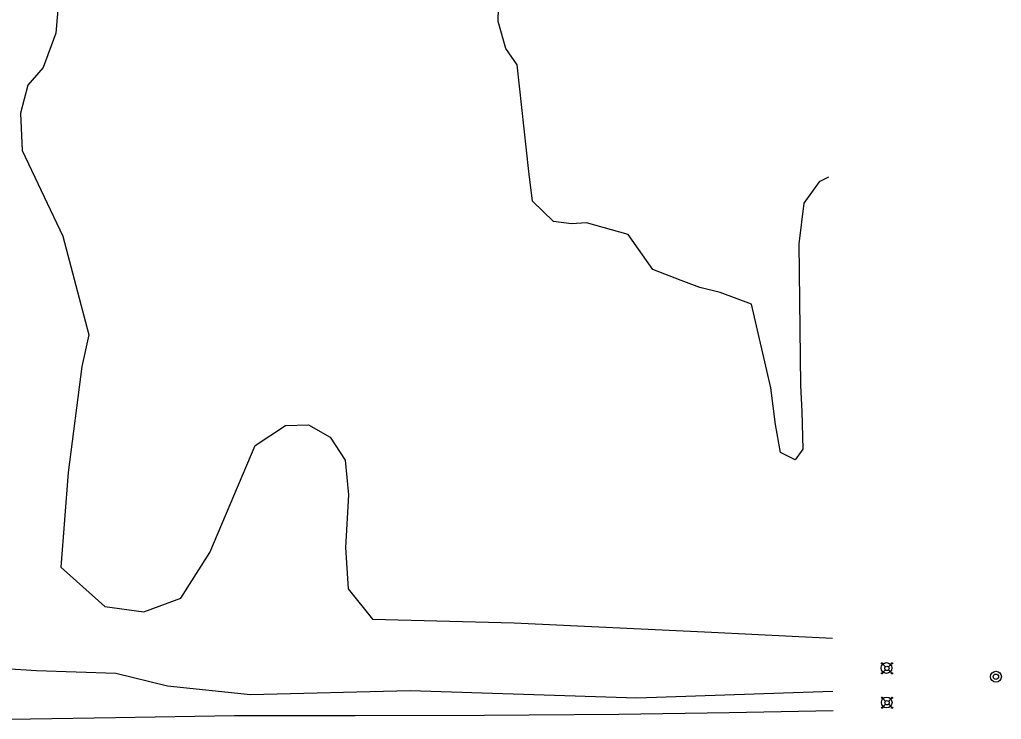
# Model space of a CAD drawing. Extents: x 2145380 to 2157287, y 139568 to 149130.
# Drawn here: x 2151080.6 to 2151525.1, y 140342.8 to 140659.7 of the extents above; entities that cross this region are included whole.
import ezdxf

# ---------------------------------------------------------------- set-up
doc = ezdxf.new("R2010")
doc.units = 0
for name, color, linetype in [('Default', 7, 'Continuous'), ('TOPO_Asphalt', 7, 'Continuous'), ('TOPO_Light Pole', 7, 'Continuous'), ('TOPO_San Manhole', 7, 'Continuous'), ('TOPO_Tree', 7, 'Continuous')]:
    doc.layers.add(name, color=color, linetype=linetype)

# ---------------------------------------------------------------- blocks, each defined once
blk = doc.blocks.new('HIGHMAST')
at = {"layer": 'Default'}
for p, q in [((-6.4, 5.7), (-6.2, 6.2)), ((-6.2, 5.2), (-6.4, 5.7)), ((-6.3, 5.9), (-5.9, 6.3)), ((-6.2, 5.3), (-6.3, 5.9)), ((-6.3, 5.7), (-5.2, 5.6)), ((-5.6, 5.1), (-6.3, 5.7)), ((-6.2, 6.2), (-5.7, 6.4)), ((-6.2, 5.8), (-5.9, 6.2)), ((-6.1, 5.4), (-6.2, 5.8)), ((-6.2, 5.3), (-6.2, 5.3)), ((-5.7, 5.1), (-6.2, 5.3)), ((-6.2, 5.2), (-6.2, 5.2)), ((-5.7, 5), (-6.2, 5.2)), ((-6.1, 5.7), (-5.8, 6)), ((-5.7, 5.4), (-6.1, 5.7)), ((-6.1, 5.4), (-6.1, 5.4)), ((-5.6, 5.2), (-6.1, 5.4)), ((-6, 5.9), (-5.5, 6)), ((-6, 5.5), (-6, 5.9)), ((-6, 5.5), (-6, 5.5)), ((-5.5, 5.4), (-6, 5.5)), ((-5.9, 6.3), (-5.3, 6.1)), ((-5.9, 6.2), (-5.4, 6.1)), ((-5.8, 5.8), (-5.9, 5.7)), ((-5.9, 5.7), (-5.8, 5.5)), ((-5.8, 6.3), (-5.6, 5.1)), ((-5.8, 5.8), (-5.8, 6.3)), ((-5.8, 6), (-5.8, 5.8)), ((-5.8, 6), (-5.4, 5.6)), ((-5.6, 5.6), (-5.8, 5.8)), ((-5.8, 5.5), (-5.6, 5.6)), ((-5.7, 6.4), (-5.2, 6.2)), ((-5.4, 5.6), (-5.7, 5.4)), ((-5.3, 5.3), (-5.7, 5.1)), ((-5.2, 5.2), (-5.7, 5)), ((-5.3, 5.6), (-5.6, 5.2)), ((-5.5, 6), (-5.5, 6)), ((-5.5, 6), (-5.5, 5.4)), ((-5.4, 6.1), (-5.4, 6)), ((-5.4, 6), (-5.3, 5.6)), ((-5.3, 6.1), (-5.3, 6.1)), ((-5.3, 6.1), (-5.1, 5.7)), ((-5.1, 5.7), (-5.3, 5.3)), ((-5.2, 6.2), (-5, 5.7)), ((-5.2, 6.2), (-5.2, 6.2)), ((-5, 5.7), (-5.2, 5.2)), ((-5.2, 5.2), (-1.8, 1.8)), ((5.2, 5.2), (1.8, 1.8)), ((5, 5.7), (5.2, 6.2)), ((5.2, 5.2), (5, 5.7)), ((5.1, 5.6), (5.7, 6.3)), ((5.1, 5.7), (5.3, 6.2)), ((6.3, 5.8), (5.1, 5.6)), ((5.3, 5.3), (5.1, 5.7)), ((5.2, 6.2), (5.7, 6.4)), ((5.2, 6.2), (5.2, 6.2)), ((5.2, 5.6), (5.4, 6.1)), ((5.6, 5.3), (5.2, 5.6)), ((5.7, 5), (5.2, 5.2)), ((5.3, 6.2), (5.9, 6.3)), ((5.3, 6.2), (5.3, 6.2)), ((5.7, 5.1), (5.3, 5.3)), ((5.4, 6.1), (5.8, 6.2)), ((5.4, 5.7), (5.7, 6.1)), ((5.4, 6.1), (5.4, 6.1)), ((5.4, 5.5), (5.5, 6)), ((5.6, 5.4), (5.4, 5.7)), ((6, 5.5), (5.4, 5.5)), ((5.5, 6), (5.9, 6)), ((5.5, 6), (5.5, 6)), ((5.7, 5.9), (5.5, 5.8)), ((5.5, 5.8), (5.6, 5.6)), ((5.7, 6.3), (5.6, 5.2)), ((5.6, 5.6), (5.8, 5.8)), ((6, 5.8), (5.6, 5.4)), ((6, 5.4), (5.6, 5.3)), ((5.7, 6.4), (6.2, 6.2)), ((5.7, 6.1), (6, 5.8)), ((5.8, 5.8), (5.7, 5.9)), ((6.1, 5.3), (5.7, 5.1)), ((6.2, 5.2), (5.7, 5)), ((5.8, 6.2), (6.2, 5.9)), ((5.8, 5.8), (6.3, 5.8)), ((6, 5.8), (5.8, 5.8)), ((5.9, 6.3), (6.3, 5.9)), ((5.9, 6), (6, 5.5)), ((6, 5.5), (6, 5.5)), ((6.1, 5.4), (6, 5.4)), ((6.2, 5.9), (6.1, 5.4)), ((6.3, 5.9), (6.1, 5.3)), ((6.1, 5.3), (6.1, 5.3)), ((6.2, 6.2), (6.4, 5.7)), ((6.4, 5.7), (6.2, 5.2)), ((6.2, 5.2), (6.2, 5.2)), ((-6.4, -5.7), (-6.2, -5.2)), ((-6.2, -6.2), (-6.4, -5.7)), ((-6.3, -5.9), (-6.1, -5.3)), ((-6.3, -5.8), (-5.1, -5.6)), ((-5.8, -5.8), (-6.3, -5.8)), ((-5.9, -6.3), (-6.3, -5.9)), ((-6.2, -5.2), (-5.7, -5)), ((-6.2, -5.2), (-6.2, -5.2)), ((-6.2, -5.9), (-6.1, -5.4)), ((-5.8, -6.2), (-6.2, -5.9)), ((-5.7, -6.4), (-6.2, -6.2)), ((-6.1, -5.3), (-5.7, -5.1)), ((-6.1, -5.3), (-6.1, -5.3)), ((-6.1, -5.4), (-6, -5.4)), ((-6, -5.4), (-5.6, -5.3)), ((-6, -5.8), (-5.6, -5.4)), ((-6, -5.5), (-6, -5.5)), ((-5.9, -6), (-6, -5.5)), ((-6, -5.5), (-5.4, -5.5)), ((-6, -5.8), (-5.8, -5.8)), ((-5.7, -6.1), (-6, -5.8)), ((-5.5, -6), (-5.9, -6)), ((-5.3, -6.2), (-5.9, -6.3)), ((-5.6, -5.6), (-5.8, -5.8)), ((-5.8, -5.8), (-5.7, -5.9)), ((-5.4, -6.1), (-5.8, -6.2)), ((-5.7, -5), (-5.2, -5.2)), ((-5.7, -5.1), (-5.3, -5.3)), ((-5.7, -6.3), (-5.6, -5.2)), ((-5.1, -5.6), (-5.7, -6.3)), ((-5.4, -5.7), (-5.7, -6.1)), ((-5.7, -5.9), (-5.5, -5.8)), ((-5.2, -6.2), (-5.7, -6.4)), ((-5.6, -5.3), (-5.2, -5.6)), ((-5.6, -5.4), (-5.4, -5.7)), ((-5.5, -5.8), (-5.6, -5.6)), ((-5.4, -5.5), (-5.5, -6)), ((-5.5, -6), (-5.5, -6)), ((-5.2, -5.6), (-5.4, -6.1)), ((-5.4, -6.1), (-5.4, -6.1)), ((-5.3, -5.3), (-5.1, -5.7)), ((-5.1, -5.7), (-5.3, -6.2)), ((-5.3, -6.2), (-5.3, -6.2)), ((-5.2, -5.2), (-1.8, -1.8)), ((-5.2, -5.2), (-5, -5.7)), ((-5, -5.7), (-5.2, -6.2)), ((-5.2, -6.2), (-5.2, -6.2)), ((5.2, -5.2), (1.8, -1.8)), ((5, -5.7), (5.2, -5.2)), ((5.2, -6.2), (5, -5.7)), ((5.1, -5.7), (5.3, -5.3)), ((5.3, -6.1), (5.1, -5.7)), ((5.2, -5.2), (5.7, -5)), ((6.3, -5.7), (5.2, -5.6)), ((5.7, -6.4), (5.2, -6.2)), ((5.2, -6.2), (5.2, -6.2)), ((5.3, -5.3), (5.7, -5.1)), ((5.3, -5.6), (5.6, -5.2)), ((5.4, -6), (5.3, -5.6)), ((5.3, -6.1), (5.3, -6.1)), ((5.9, -6.3), (5.3, -6.1)), ((5.4, -5.6), (5.7, -5.4)), ((5.8, -6), (5.4, -5.6)), ((5.4, -6.1), (5.4, -6)), ((5.9, -6.2), (5.4, -6.1)), ((5.5, -5.4), (6, -5.5)), ((5.5, -6), (5.5, -5.4)), ((6, -5.9), (5.5, -6)), ((5.5, -6), (5.5, -6)), ((5.6, -5.1), (6.3, -5.7)), ((5.8, -6.3), (5.6, -5.1)), ((5.6, -5.2), (6.1, -5.4)), ((5.8, -5.5), (5.6, -5.6)), ((5.6, -5.6), (5.8, -5.8)), ((5.7, -5), (6.2, -5.2)), ((5.7, -5.1), (6.2, -5.3)), ((5.7, -5.4), (6.1, -5.7)), ((6.2, -6.2), (5.7, -6.4)), ((5.9, -5.7), (5.8, -5.5)), ((5.8, -5.8), (5.9, -5.7)), ((6.1, -5.7), (5.8, -6)), ((5.8, -5.8), (5.8, -6.3)), ((5.8, -6), (5.8, -5.8)), ((6.2, -5.8), (5.9, -6.2)), ((6.3, -5.9), (5.9, -6.3)), ((6, -5.5), (6, -5.9)), ((6, -5.5), (6, -5.5)), ((6.1, -5.4), (6.2, -5.8)), ((6.1, -5.4), (6.1, -5.4)), ((6.2, -5.2), (6.2, -5.2)), ((6.2, -5.2), (6.4, -5.7)), ((6.2, -5.3), (6.3, -5.9)), ((6.2, -5.3), (6.2, -5.3)), ((6.4, -5.7), (6.2, -6.2))]:
    blk.add_line(p, q, dxfattribs=at)
for centre, radius in [((-0.5, 0.4), 6.15), ((0, 0), 2.5), ((0, 0), 2.5), ((0, 0), 2.5), ((0, 0), 2.5)]:
    blk.add_circle(centre, radius, dxfattribs=at)
blk = doc.blocks.new('EXMHSS')
at = {"layer": 'Default'}
for radius in [6.3, 3.13]:
    blk.add_circle((0, 0), radius, dxfattribs=at)

msp = doc.modelspace()

# ---------------------------------------------------------------- linework, layer by layer
at = {"layer": 'TOPO_Asphalt'}
msp.add_lwpolyline([(2151060.35, 140342.81), (2151085.48, 140343.02), (2151124.03, 140343.6), (2151177.83, 140344.58), (2151232.54, 140344.63), (2151291.1, 140344.74), (2151351.87, 140345.23), (2151401.83, 140345.98), (2151448.94, 140346.84)], dxfattribs=at)
at = {"layer": 'TOPO_Tree'}
for points in [[(2151059.56, 140742.95), (2151055.53, 140643.54), (2151048.16, 140550.89), (2151040.01, 140436.32), (2151040.92, 140392.83), (2151049.39, 140377.64), (2151059.03, 140368.1), (2151071.47, 140366.03), (2151088.27, 140365.01), (2151124.1, 140363.67), (2151147.58, 140357.94), (2151185.1, 140354.06), (2151257.45, 140355.85), (2151360.13, 140352.59), (2151426.51, 140354.79), (2151448.86, 140355.58)], [(2151446.86, 140588.3), (2151442.68, 140586.24), (2151435.61, 140576.64), (2151433.46, 140558.16), (2151434.15, 140493.95), (2151434.76, 140482.18), (2151435.19, 140465.18), (2151431.78, 140460.3), (2151425.08, 140463.69), (2151422.84, 140476.35), (2151420.76, 140492.99), (2151412.03, 140530.88), (2151397.77, 140536.19), (2151388.56, 140538.42), (2151380.12, 140541.62), (2151367.36, 140546.57), (2151356.19, 140562.39), (2151337.35, 140567.68), (2151330.45, 140567.17), (2151322.33, 140568.35), (2151312.82, 140577.52), (2151311.15, 140590.9), (2151305.83, 140639.29), (2151300.81, 140646.63), (2151297.26, 140658.82), (2151298.51, 140707.92)], [(2151099, 140676.87), (2151096.99, 140653.6), (2151091.25, 140637.98), (2151084.32, 140630.03), (2151080.94, 140617.33), (2151081.82, 140600.47), (2151100.2, 140561.6), (2151111.88, 140517.01), (2151108.77, 140502.57), (2151102.62, 140454.69), (2151099.22, 140411.8), (2151119.23, 140393.96), (2151136.8, 140391.46), (2151153.59, 140397.72), (2151166.79, 140418.41), (2151187.24, 140466.82), (2151201.01, 140475.85), (2151211.43, 140476.24), (2151221.26, 140470.58), (2151228.02, 140460.25), (2151229.55, 140444.47), (2151228.21, 140420.63), (2151229.29, 140401.87), (2151240.39, 140388.13), (2151304.51, 140386.5), (2151393.81, 140382.23), (2151448.63, 140379.59)]]:
    msp.add_lwpolyline(points, dxfattribs=at)

# ---------------------------------------------------------------- block references
at = {"layer": 'TOPO_Light Pole', "xscale": 0.39370000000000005, "yscale": 0.3937000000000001}
for p in [(2151473.31, 140365.92), (2151473.39, 140350.33)]:
    msp.add_blockref('HIGHMAST', p, dxfattribs=at)
at = {"layer": 'TOPO_San Manhole', "xscale": 0.39370000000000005, "yscale": 0.3937000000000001}
msp.add_blockref('EXMHSS', (2151522.64, 140362.12), dxfattribs=at)

doc.saveas('drawing.dxf')
